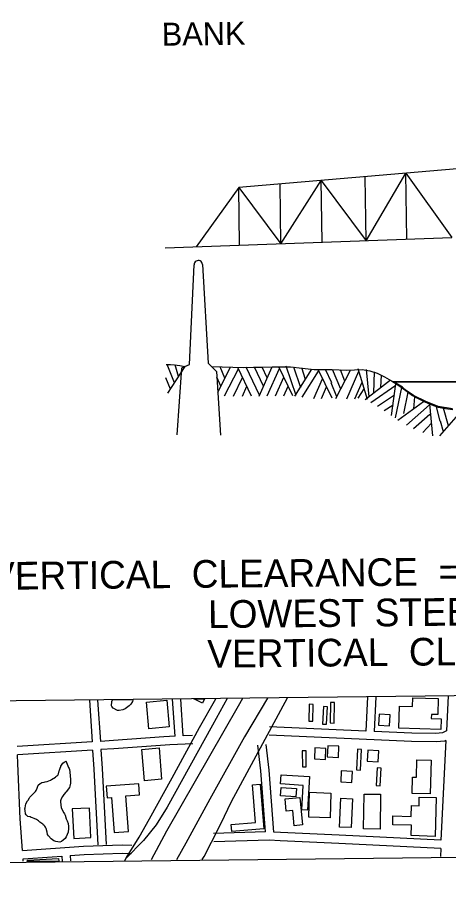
# Model space of a CAD drawing. Extents: x 3677843 to 3715951, y 511991 to 537744.
# Drawn here: x 3688133 to 3689692, y 517405 to 520526 of the extents above; entities that cross this region are included whole.
import ezdxf

# ---------------------------------------------------------------- set-up
doc = ezdxf.new("R2010")
doc.units = 0
for name, color, linetype in [('V-ANNO-SYMB', 7, 'Continuous'), ('V-BLDG-OTLN', 7, 'Continuous'), ('V-GRID-FRAM', 7, 'Continuous'), ('V-ROAD-CNTR', 7, 'Continuous'), ('V-SITE-VEGE', 7, 'Continuous')]:
    doc.layers.add(name, color=color, linetype=linetype)

msp = doc.modelspace()

# ---------------------------------------------------------------- linework, layer by layer
at = {"layer": 'V-ANNO-SYMB'}
for p, q in [((3690477.8, 520043.8), (3688933.2, 519912)), ((3689393.2, 519719.8), (3689537.4, 519963.6)), ((3689540.5, 519725.1), (3689537.4, 519963.6)), ((3689537.4, 519963.6), (3689702.7, 519731)), ((3689085.7, 519708.6), (3689231.5, 519937.5)), ((3689234.4, 519714), (3689231.5, 519937.5)), ((3689231.5, 519937.5), (3689393.2, 519719.8)), ((3689393.2, 519719.8), (3689390.2, 519951)), ((3688933.2, 519912), (3688779.3, 519697.5)), ((3688936, 519703.2), (3688933.2, 519912)), ((3688933.2, 519912), (3689085.7, 519708.6)), ((3689085.7, 519708.6), (3689082.8, 519924.8)), ((3688667, 519693.5), (3689702.7, 519731)), ((3688755.2, 519273.1), (3688772.3, 519632.2)), ((3688802.2, 519633.9), (3688822.9, 519277.2)), ((3688700.8, 519206.3), (3688674.9, 519273.3)), ((3688738.5, 519265.5), (3688755.2, 519273.1)), ((3688822.9, 519277.2), (3688834.6, 519265.5)), ((3688676.6, 519169.5), (3688739.7, 519265.8)), ((3688715.6, 519229), (3688703.4, 519271.2)), ((3688726, 519259.7), (3688709.9, 519018.8)), ((3688738.5, 519265.5), (3688726, 519259.7)), ((3688834.6, 519265.5), (3688853, 519247.9)), ((3688853, 519247.9), (3688867.8, 519018)), ((3688857.8, 519173.4), (3688903.1, 519263.2)), ((3688883.3, 519224), (3688866.4, 519264.5)), ((3688882.4, 519159.4), (3688932.1, 519257.4)), ((3688979.8, 519158.4), (3688930, 519262.3)), ((3689008.3, 519161.6), (3688960.2, 519262.7)), ((3689023, 519194.3), (3688990.3, 519263)), ((3689007.2, 519158.7), (3689054.2, 519263.8)), ((3689036.2, 519224.9), (3689018.2, 519263.3)), ((3689036.1, 519159.1), (3689080.9, 519258.9)), ((3689128.9, 519160.2), (3689078.6, 519264.1)), ((3689140.3, 519160.6), (3689104.3, 519266.2)), ((3689157.4, 519189.1), (3689132.3, 519263.2)), ((3689136.3, 519158), (3689197.5, 519255.9)), ((3689174.4, 519218.6), (3689161.4, 519260.2)), ((3689162, 519154.8), (3689221.2, 519249.3)), ((3689270.5, 519150.9), (3689220.7, 519254.7)), ((3689269.7, 519206.7), (3689246.7, 519255)), ((3689301.9, 519183.7), (3689272.3, 519255.2)), ((3689284, 519150.1), (3689337.4, 519252.1)), ((3689317, 519213.1), (3689300.8, 519253.9)), ((3689323.4, 519148.3), (3689366.8, 519249.3)), ((3689398, 519146.3), (3689364.5, 519256.6)), ((3689404, 519156.5), (3689395, 519254.9)), ((3689421, 519170.1), (3689424, 519246.1)), ((3689487.9, 519211.4), (3696612.4, 519248.2)), ((3688686.3, 519184.2), (3688669.6, 519224.5)), ((3688868.3, 519194.3), (3688854.4, 519226.9)), ((3688914.5, 519158.4), (3688946.8, 519225.9)), ((3689065.9, 519159.4), (3689096.2, 519227.6)), ((3689204.8, 519150), (3689236.4, 519221.5)), ((3689390.6, 519145.9), (3689481, 519217.1)), ((3689447, 519191.1), (3689448.9, 519233.4)), ((3688946.4, 519158), (3688962.5, 519194.2)), ((3689096.4, 519159.8), (3689111.9, 519195.1)), ((3689232.5, 519150.3), (3689250.8, 519191.8)), ((3689287.7, 519156.4), (3689266.9, 519206.7)), ((3689353.1, 519149.2), (3689378.9, 519209.3)), ((3689364.9, 519151), (3689386.4, 519184.4)), ((3689411, 519135.4), (3689500.7, 519198.1)), ((3689485.6, 519089), (3689501.1, 519203.3)), ((3689500.1, 519080.1), (3689522.7, 519189.4)), ((3689434.1, 519121.9), (3689496.4, 519163)), ((3689529.9, 519095.9), (3689545.4, 519172.6)), ((3689565.8, 519113), (3689569.6, 519156.4)), ((3689458.3, 519106.6), (3689490.7, 519127.4)), ((3689507.6, 519071.4), (3689601.3, 519138.7)), ((3689538.9, 519053.5), (3689622.8, 519126.9)), ((3689634.6, 519015.3), (3689623.1, 519129.9)), ((3689660.4, 519068.5), (3689647.4, 519120.5)), ((3689565, 519041.9), (3689623.5, 519093.6)), ((3689659.5, 519015.3), (3689736, 519101.3)), ((3689691.1, 519050.9), (3689672.5, 519115.5)), ((3689598.7, 519027.8), (3689630, 519060.5)), ((3689672.6, 519030), (3689661.7, 519068))]:
    msp.add_line(p, q, dxfattribs=at)
msp.add_lwpolyline([(3687883.4, 520947), (3700228.3, 521088.8), (3700261.6, 518197.4), (3687916.7, 518055.5)], close=True, dxfattribs=at)
for points in [[(3688671.7, 519273.1), (3688686.7, 519272.4), (3688701.7, 519271.4), (3688720.2, 519268.7), (3688738.5, 519265.5)], [(3688834.6, 519265.5), (3688873.1, 519264.2), (3688911.5, 519263), (3688949.1, 519262.5), (3688986.8, 519262.9), (3689020.6, 519263.4), (3689054.5, 519263.8), (3689087.1, 519264.2), (3689119.7, 519264.6), (3689162.7, 519260), (3689205.7, 519254.5), (3689237.5, 519254.9), (3689269.3, 519255.3), (3689296, 519254.1), (3689322.8, 519252.8), (3689351.2, 519253.7), (3689379.6, 519254.5), (3689407.3, 519250.5), (3689433.9, 519241), (3689459.9, 519227.8), (3689484.9, 519213.3), (3689504.2, 519201.3), (3689523.3, 519189), (3689542, 519175.1), (3689560.9, 519161.3), (3689581.4, 519149.7), (3689602.7, 519139.5), (3689627.8, 519128.3), (3689653.6, 519119.3), (3689680.3, 519114.3), (3689707.1, 519110.1)], [(3689495.2, 519208.8), (3691550.1, 519219.9)], [(3689705.1, 519112.9), (3689653.5, 519121), (3689609, 519138.7), (3689564.8, 519160.5), (3689538.5, 519179.4), (3689524.5, 519190.4), (3689495.2, 519208.8)]]:
    msp.add_lwpolyline(points, dxfattribs=at)
msp.add_arc((3688787.3, 519633.4), 15, 2.1732, 184.4733, dxfattribs=at)
at = {"layer": 'V-BLDG-OTLN'}
for p, q in [((3688771, 518065.3), (3688810.1, 518065.8)), ((3688801.8, 518049.5), (3688771, 518065.3)), ((3688810.1, 518065.8), (3688801.8, 518049.5)), ((3688283.2, 517479.6), (3688169.9, 517478.3))]:
    msp.add_line(p, q, dxfattribs=at)
for points in [[(3688673.6, 518060.6), (3688682, 517964.1), (3688608.3, 517957.7), (3688599.8, 518054.1)], [(3689664, 517955.4), (3689511.7, 517959.2), (3689513.6, 518038.6), (3689561.6, 518037.4), (3689562.4, 518069.4), (3689653.6, 518067.2), (3689652.1, 518008.5), (3689629.3, 518009.1), (3689628.9, 517994.2), (3689665, 517993.3)], [(3689186.8, 517985.5), (3689200.8, 517985.1), (3689202.2, 518045.5), (3689188.3, 518045.8)], [(3689236.3, 517974.3), (3689250.3, 517973.6), (3689253.4, 518037), (3689239.5, 518037.6)], [(3689279.4, 518051.8), (3689265.4, 518052.1), (3689263.8, 517978.6), (3689277.8, 517978.3)], [(3689438, 517970.7), (3689477.9, 517968.3), (3689480.3, 518008.3), (3689440.4, 518010.6)], [(3688592.4, 517769.8), (3688582.9, 517883.2), (3688645.3, 517888.3), (3688654.7, 517775)], [(3689163.3, 517820.5), (3689177.3, 517820.6), (3689177, 517877.7), (3689163, 517877.7)], [(3689248.5, 517886.5), (3689208.6, 517888.8), (3689206.4, 517848.8), (3689246.3, 517846.6)], [(3689295.5, 517894.3), (3689255.6, 517896.5), (3689253.3, 517856.6), (3689293.3, 517854.3)], [(3689359.2, 517809), (3689373.1, 517808.3), (3689376.8, 517882.8), (3689362.8, 517883.4)], [(3689439.5, 517878.1), (3689399.5, 517880.3), (3689397.3, 517840.4), (3689437.2, 517838.1)], [(3689628.5, 517843.6), (3689625.4, 517722.6), (3689559.9, 517724.3), (3689561.4, 517783.1), (3689574.9, 517782.7), (3689576.5, 517844.9)], [(3689343.8, 517803.8), (3689303.9, 517806), (3689301.7, 517766.1), (3689341.6, 517763.9)], [(3689429.7, 517752.8), (3689443.7, 517751.9), (3689447.6, 517815.5), (3689433.6, 517816.3)], [(3689189.1, 517785), (3689181.6, 517663.3), (3689160.7, 517664.6), (3689166.2, 517753.2), (3689084.5, 517758.2), (3689086.6, 517791.3)], [(3688535.4, 517587.1), (3688526, 517715.2), (3688574.8, 517718.8), (3688571.8, 517758.9), (3688454.3, 517750.2), (3688457.4, 517708.2), (3688474.1, 517709.4), (3688483.4, 517583.2)], [(3689011.1, 517757.3), (3689024.3, 517596.1), (3688908.5, 517586.6), (3688906.4, 517611.8), (3688994, 517619), (3688982.8, 517755)], [(3689141.9, 517741.4), (3689139.5, 517711.2), (3689084.3, 517715.7), (3689086.8, 517745.9)], [(3689266.6, 517725.5), (3689263.5, 517635.4), (3689186.1, 517638.1), (3689189.2, 517728.1)], [(3689445.4, 517720.9), (3689443.8, 517595.6), (3689384.6, 517596.3), (3689386.2, 517721.7)], [(3689154.6, 517709.3), (3689163.6, 517610.1), (3689133.9, 517607.4), (3689128.9, 517662.6), (3689104.9, 517660.5), (3689100.9, 517704.4)], [(3689344.3, 517705), (3689338.9, 517600.6), (3689297.3, 517602.8), (3689302.7, 517707.1)], [(3689646.5, 517708.8), (3689642.4, 517569.1), (3689556.4, 517571.6), (3689557.5, 517609), (3689489.5, 517611), (3689490.4, 517642.6), (3689556.7, 517640.6), (3689557.8, 517679.9), (3689584.6, 517679.1), (3689585.6, 517710.6)], [(3688399.1, 517564.4), (3688394.2, 517671.3), (3688332.1, 517668.5), (3688337.1, 517561.6)]]:
    msp.add_lwpolyline(points, close=True, dxfattribs=at)
msp.add_lwpolyline([(3688169.9, 517478.3), (3688169.7, 517483.5), (3688282.7, 517488.7), (3688283.2, 517479.6)], dxfattribs=at)
at = {"layer": 'V-GRID-FRAM'}
msp.add_lwpolyline([(3681899.6, 535587.1), (3713561.2, 535950.9), (3713778.1, 517769.3), (3682100.6, 517405.3), (3681899.6, 535587.1)], dxfattribs=at)
at = {"layer": 'V-ROAD-CNTR'}
for points in [[(3688393.6, 518061), (3688403.4, 517910.3)], [(3688423.6, 518061.3), (3688433.3, 517912.1)], [(3688521.7, 517482.4), (3688528.3, 517492.9), (3688573.8, 517566.2), (3688610.8, 517631.8), (3688692.2, 517780), (3688791, 517962.1), (3688850.4, 518066.2)], [(3688891.8, 518066.7), (3688838.7, 517970.1), (3688674.6, 517674.9), (3688635.1, 517610.8), (3688589.6, 517553.6), (3688525.7, 517488.7)], [(3688946.9, 518067.3), (3688931.4, 518039.4), (3688672.7, 517587.3), (3688617.1, 517484.6)], [(3688703.1, 517930.4), (3688694.3, 518064.4)], [(3689036.8, 518068.4), (3688954.7, 517928.2), (3688829.1, 517703.5), (3688741.7, 517544.8), (3688708.4, 517484.5)], [(3688733.1, 517931.6), (3688724.3, 518064.8)], [(3688801.3, 517485.6), (3688807.8, 517496.7), (3688834.5, 517547.9), (3688869, 517614.2), (3688907.5, 517694.4), (3689108.9, 518069.2)], [(3689398.4, 518072.5), (3689392.8, 517948.7)], [(3689428.4, 518072.9), (3689422.8, 517947.3)], [(3689689.9, 518075.9), (3689683.7, 517950.3)], [(3689392.8, 517948.7), (3689045, 517964)], [(3688703.1, 517930.4), (3688683, 517929.6), (3688662.5, 517928.1)], [(3688766.5, 517933), (3688733.1, 517931.6)], [(3689681.9, 517915.2), (3689677.9, 517913), (3689646.6, 517910.2), (3689557.5, 517911.3), (3689043.7, 517934.1)], [(3689683.7, 517950.3), (3689669, 517942.4), (3689645.4, 517940.2), (3689558.4, 517941.3), (3689422.8, 517947.3)], [(3688403.4, 517910.3), (3688132.5, 517894)], [(3688662.5, 517928.1), (3688480.5, 517914.9), (3688433.3, 517912.1)], [(3688767.7, 517903.1), (3688684.7, 517899.6), (3688482.4, 517885), (3688435.3, 517882.2)], [(3689060.1, 517584.4), (3689042.8, 517808.2), (3689032.6, 517901.1)], [(3689681.9, 517915.2), (3689664, 517555.2)], [(3688405.3, 517880.4), (3688134, 517864)], [(3688405.3, 517880.4), (3688409.8, 517811.8), (3688424, 517538)], [(3688435.3, 517882.2), (3688439.7, 517813.6), (3688453.9, 517540.2)], [(3689030, 517585.2), (3689012.9, 517805.4), (3689002.8, 517897.8)], [(3688152.4, 517517.4), (3688143.9, 517632.9), (3688135.5, 517832.2), (3688134, 517864)], [(3689030, 517585.2), (3688842.7, 517579.5)], [(3689664, 517555.2), (3689296.6, 517573.8), (3689084.6, 517582.4), (3689060.1, 517584.4)], [(3688152.4, 517517.4), (3688372.7, 517534.1), (3688512.6, 517538.2), (3688546.9, 517537)], [(3689663.5, 517525.1), (3689295.3, 517543.8), (3689082.8, 517552.5), (3689043.3, 517555.6), (3688843.6, 517549.6)], [(3689663.5, 517525.1), (3689662.7, 517496.1)], [(3688154.5, 517487.5), (3688294.2, 517498)], [(3688294.2, 517498), (3688295.9, 517478.7)], [(3688324.1, 517500.3), (3688374.3, 517504.1), (3688512.6, 517508.1), (3688545.9, 517507.1)], [(3688324.1, 517500.3), (3688325.8, 517481.2)], [(3688155.1, 517479.1), (3688154.5, 517487.5)]]:
    msp.add_lwpolyline(points, dxfattribs=at)
at = {"layer": 'V-SITE-VEGE'}
for p, q in [((3688473.6, 518040.4), (3688474.7, 518056.2)), ((3688474.7, 518056.2), (3688477.1, 518061.9)), ((3688477.1, 518061.9), (3688552, 518062.8)), ((3688549.5, 518056.5), (3688543.4, 518046.2)), ((3688551.1, 518060.3), (3688549.5, 518056.5)), ((3688552, 518062.8), (3688551.1, 518060.3)), ((3688474.7, 518037.7), (3688473.6, 518040.4)), ((3688479.6, 518032.2), (3688474.7, 518037.7)), ((3688494.8, 518024), (3688479.6, 518032.2)), ((3688514.4, 518026.1), (3688501.9, 518023.4)), ((3688523.2, 518029.9), (3688514.4, 518026.1)), ((3688528.1, 518033.1), (3688523.2, 518029.9)), ((3688537.4, 518040.2), (3688528.1, 518033.1)), ((3688543.4, 518046.2), (3688537.4, 518040.2)), ((3688498.6, 518023.4), (3688494.8, 518024)), ((3688501.9, 518023.4), (3688498.6, 518023.4))]:
    msp.add_line(p, q, dxfattribs=at)
msp.add_lwpolyline([(3688308.7, 517841.9), (3688318.4, 517817.4), (3688320.6, 517814.1), (3688322.2, 517810.8), (3688322.2, 517808.1), (3688322.7, 517805.3), (3688322.7, 517795.5), (3688323.8, 517793.3), (3688324.3, 517788.4), (3688324.8, 517785.2), (3688325.9, 517776.4), (3688325.3, 517768.8), (3688325.3, 517761.2), (3688322.5, 517750.8), (3688321.4, 517745.9), (3688313.2, 517734.5), (3688311, 517731.2), (3688308.3, 517729), (3688301.2, 517720.3), (3688299.5, 517717.1), (3688296.2, 517713.3), (3688291.3, 517704), (3688290.2, 517701.3), (3688289.1, 517697.5), (3688289.1, 517694.7), (3688290.1, 517682.2), (3688292.3, 517672.9), (3688294.4, 517666.9), (3688300.9, 517653.8), (3688303.6, 517650), (3688305.8, 517645.6), (3688310.1, 517632.5), (3688313.4, 517624.8), (3688316.6, 517615.6), (3688318.2, 517605.2), (3688318.2, 517594.3), (3688316.5, 517587.7), (3688316.5, 517584.5), (3688309.3, 517567), (3688306, 517561.6), (3688298.9, 517555.1), (3688292.9, 517550.2), (3688286.4, 517548.6), (3688272.2, 517550.3), (3688269.5, 517551.9), (3688265.6, 517553), (3688255.3, 517559.6), (3688246.1, 517570.5), (3688242.8, 517576), (3688240.7, 517584.7), (3688238, 517597.8), (3688235.3, 517602.2), (3688232.6, 517606), (3688230.9, 517607.7), (3688227.1, 517611), (3688225.5, 517612.6), (3688214.6, 517620.8), (3688209.7, 517625.2), (3688203.2, 517629.6), (3688194.5, 517633.5), (3688188.5, 517635.7), (3688183, 517637.3), (3688179.8, 517639), (3688171.6, 517641.2), (3688165.1, 517646.7), (3688162.9, 517650.5), (3688161.3, 517663), (3688160.3, 517668.5), (3688161.4, 517672.3), (3688164.7, 517685.9), (3688170.7, 517696.8), (3688172.4, 517699.5), (3688177.3, 517708.2), (3688178.4, 517711), (3688198.7, 517731.1), (3688201.4, 517734.3), (3688203, 517737.1), (3688205.2, 517742.5), (3688207.5, 517750.7), (3688209.1, 517753.4), (3688215.7, 517759.9), (3688218.4, 517761.5), (3688221.7, 517763.2), (3688229.9, 517765.3), (3688233.7, 517765.9), (3688240.8, 517767.5), (3688252.8, 517771.8), (3688257.2, 517774.5), (3688270.8, 517783.2), (3688273, 517784.8), (3688279.6, 517790.2), (3688281.8, 517794.6), (3688285.1, 517805.5), (3688285.7, 517808.2), (3688288.4, 517815.3), (3688290.1, 517820.7), (3688290.1, 517822.9), (3688297.8, 517833.3), (3688302.7, 517836.5), (3688307, 517839.2)], close=True, dxfattribs=at)

# ---------------------------------------------------------------- texts
at = {"layer": 'V-ANNO-SYMB'}
for s, height, rotation, p in [('BANK', 83, 0.75, (3688655.7, 520423.6)), ("VERTICAL  CLEARANCE  =  170'  MINUS  CARROLLTON  GAGE", 100, 0.5666, (3688035.6, 518459)), ("LOWEST STEEL = 170' N.G.V.D.", 100, 0.5666, (3688822.9, 518321)), ("VERTICAL  CLEARANCE  =  151'", 100, 0.5666, (3688820.2, 518178))]:
    msp.add_text(s, height=height, rotation=rotation, dxfattribs=at).set_placement(p)

doc.saveas('drawing.dxf')
